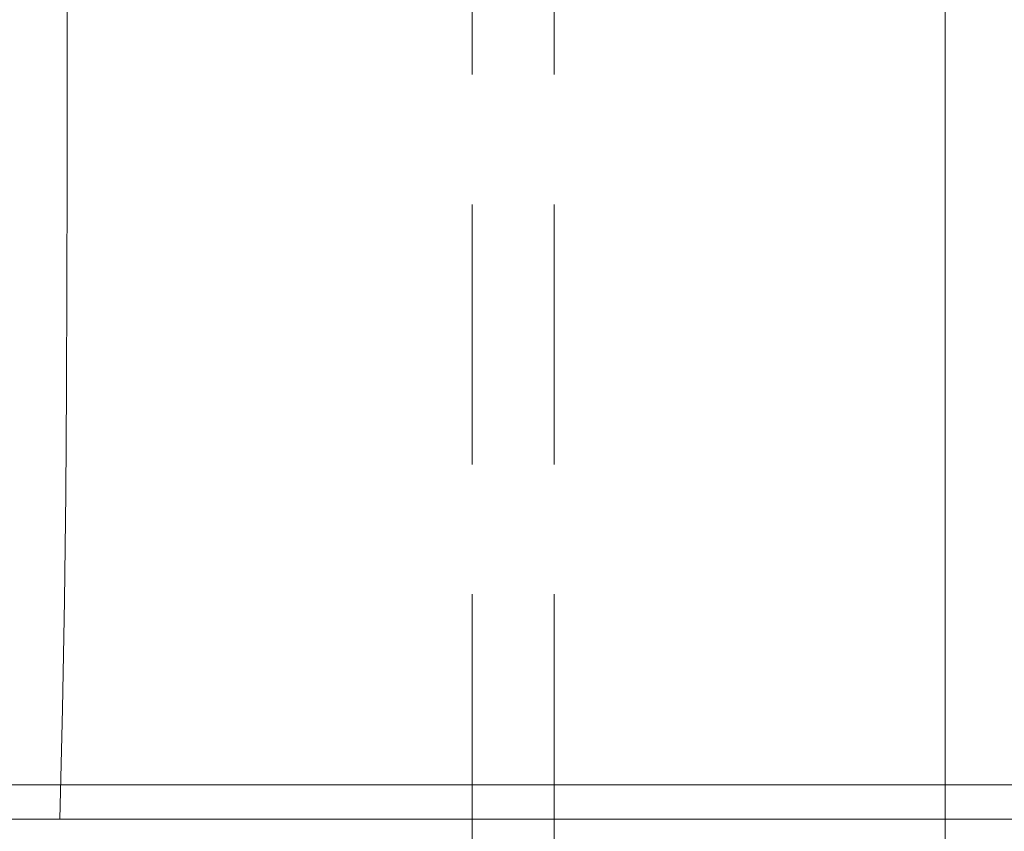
# Model space of a CAD drawing. Header units: millimetres. Extents: x 23192 to 177760, y -399809 to -79279.
# Tile 583 of 656: x 73389 to 73425, y -194621 to -194592. Entities that reach past the tile are written whole.
import ezdxf

# ---------------------------------------------------------------- set-up
doc = ezdxf.new("R2010")
doc.units = ezdxf.units.MM
doc.linetypes.add('HIDDEN2', pattern=[4.7625, 3.175, -1.5875])
doc.layers.get('0').update_dxf_attribs({"lineweight": 0})
doc.layers.add('!! 2 ZABUDOWA GK-MDF', color=54, linetype='Continuous', lineweight=13)
doc.layers.add('!! 2_wypos-sanitarne', color=240, linetype='Continuous', lineweight=9)
doc.layers.add('!! 2_WYBURZENIA DO REMONTU', color=7, linetype='Continuous', lineweight=0, true_color=0x4d4d4d, plot=False)

# ---------------------------------------------------------------- blocks, each defined once
blk = doc.blocks.new('A$C6ce7c513')
at = {"lineweight": 0}
for points in [[(-0.17548, -0.00049), (-0.17646, -0.04094), (-0.1772, -0.08064), (-0.1777, -0.11986), (-0.17794, -0.15833), (-0.17819, -0.23404), (-0.17819, -0.30902)], [(-0.17548, -0.00049), (0.17547, -0.00049)]]:
    blk.add_lwpolyline(points, dxfattribs=at)

msp = doc.modelspace()

# ---------------------------------------------------------------- linework, layer by layer
at = {"layer": '!! 2 ZABUDOWA GK-MDF'}
for points in [[(73422.42657, -194502.5883), (73422.42657, -194639.5883)], [(73219.42327, -194619.5883), (73525.42987, -194619.5883)], [(73219.42327, -194620.8383), (73525.42987, -194620.8383)]]:
    msp.add_lwpolyline(points, dxfattribs=at)
at = {"layer": '!! 2_WYBURZENIA DO REMONTU', "linetype": 'HIDDEN2', "ltscale": 3}
for points in [[(73405.08994, -194512.5883), (73405.08994, -194639.5883)], [(73408.08994, -194512.5883), (73408.08994, -194639.5883)]]:
    msp.add_lwpolyline(points, dxfattribs=at)
msp.add_lwpolyline([(73322.42657, -194619.5883), (73422.42657, -194619.5883)])

# ---------------------------------------------------------------- block references
at = {"layer": '!! 2_wypos-sanitarne', "xscale": 100, "yscale": 100, "zscale": 100, "rotation": 180}
msp.add_blockref('A$C6ce7c513', (73372.42657, -194620.8873), dxfattribs=at)

doc.saveas('drawing.dxf')
